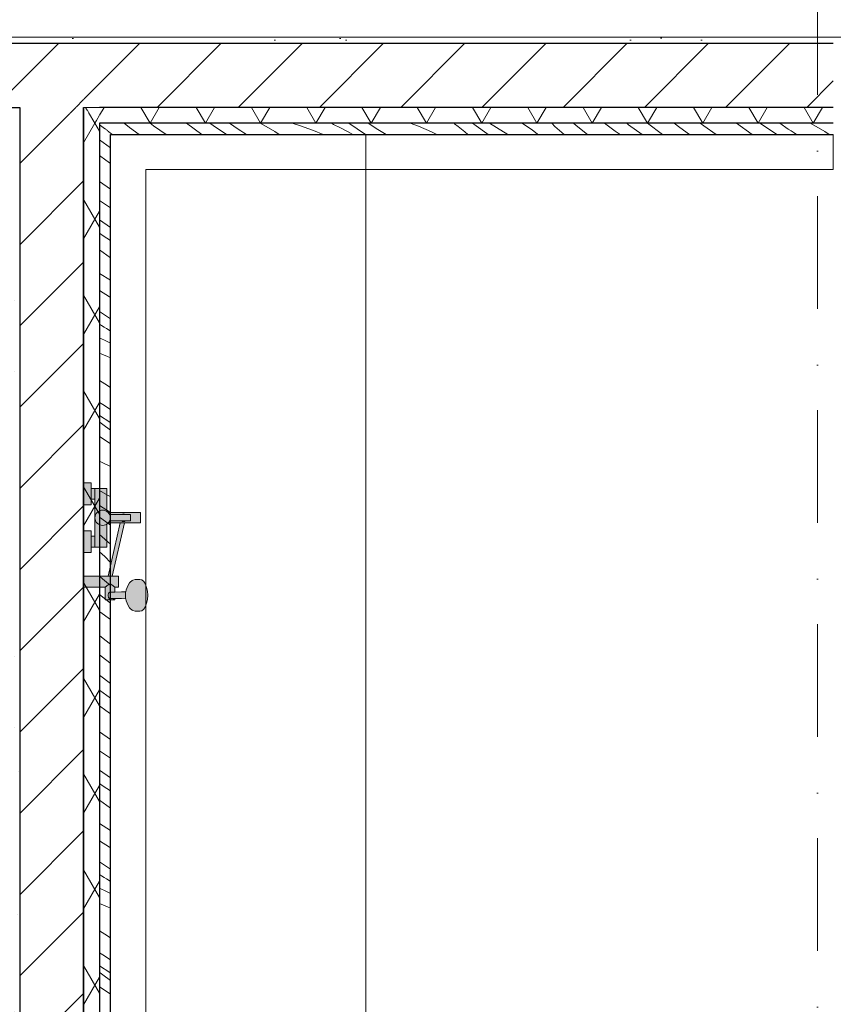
# Model space of a CAD drawing. Header units: millimetres. Extents: x -59761 to 112741, y -57975 to 46221.
# Tile 318 of 421: x 51500 to 54049, y -14610 to -11525. Entities that reach past the tile are written whole.
import ezdxf

# ---------------------------------------------------------------- set-up
doc = ezdxf.new("R2010")
doc.units = ezdxf.units.MM
for name, pattern in [('Wipeout_Contour', [1000, 0, -1000]), ('Штриховая', [564.444447, 282.222223, -282.222223]), ('Штрихпунктирная', [670.277762, 352.777767, -176.388884, 0, -141.111112])]:
    doc.linetypes.add(name, pattern=pattern)
for name, color, linetype in [('Интерьер - конструкции мебели', 7, 'Continuous'), ('Интерьер - Мебель', 7, 'Continuous'), ('Интерьер - Оборудование', 7, 'Continuous'), ('Интерьер - Оборудование бань', 7, 'Continuous'), ('Конструктив - Стены Блок 200 нов', 7, 'Continuous'), ('УЛИЦА_Внутр отделка бань', 7, 'Continuous'), ('Элемент Модели - Зона', 7, 'Continuous'), ('Элемент Модели - Оси', 2, 'Continuous')]:
    doc.layers.add(name, color=color, linetype=linetype)
pattern_1 = [(45, (-45000, -53650), (-111.36932, 111.36932), [0, -105, 0, -157.5]), (110, (-44650, -53650), (148.00159, 53.86817), [0, -77, 0, -133])]
pattern_2 = [(45, (-45000, -54000), (-127.27922, 127.27922), [])]
pattern_3 = [(60, (-45000, -54000), (-129.90381, 75), []), (120, (-45000, -54000), (129.90381, 75), [])]

# ---------------------------------------------------------------- blocks, each defined once
blk = doc.blocks.new('*X632', base_point=(2412685.8, -340475.5))
at = {"layer": 'УЛИЦА_Внутр отделка бань', "color": 7, "linetype": 'Continuous', "lineweight": 5}
blk.add_line((2509470.4, -298356.5), (2509454.2, -298344.3), dxfattribs=at)
blk = doc.blocks.new('*X633', base_point=(2412685.8, -340475.5))
at = {"layer": 'УЛИЦА_Внутр отделка бань', "color": 7, "linetype": 'Continuous', "lineweight": 5}
for p, q in [((2509470.4, -298402.5), (2509435.4, -298377.6)), ((2509455.9, -298441.2), (2509435.4, -298426.6)), ((2509470.4, -298451.5), (2509455.9, -298441.2)), ((2509470.4, -298532), (2509435.4, -298507.8)), ((2509436, -298566.8), (2509435.4, -298566.4)), ((2509470.4, -298590.2), (2509436, -298566.8)), ((2509470, -298651.5), (2509435.4, -298627.6)), ((2509447, -298677.6), (2509435.4, -298669.8)), ((2509470.4, -298651.7), (2509470, -298651.5)), ((2509470.4, -298693.1), (2509447, -298677.6)), ((2509470.4, -298746.5), (2509435.4, -298721.6)), ((2509470.4, -298817.4), (2509435.4, -298795.5)), ((2509467.3, -298868.7), (2509435.4, -298849.7)), ((2509470.4, -298870.7), (2509467.3, -298868.7)), ((2509470.4, -298938.5), (2509435.4, -298914.6)), ((2509441.8, -298958.8), (2509435.4, -298954.8)), ((2509449.7, -298963.8), (2509441.8, -298958.8)), ((2509457.6, -298968.8), (2509449.7, -298963.8)), ((2509465.5, -298973.7), (2509457.6, -298968.8)), ((2509470.4, -298977), (2509465.5, -298973.7)), ((2509435.4, -298997.4), (2509457.5, -299007.7)), ((2509457.5, -299007.7), (2509470.4, -299014)), ((2509435.4, -299045.5), (2509460.5, -299055.7)), ((2509460.5, -299055.7), (2509470.4, -299060.3)), ((2509451.9, -299141.6), (2509435.4, -299131.5)), ((2509470.4, -299152.8), (2509451.9, -299141.6)), ((2509445.7, -299206.8), (2509435.4, -299200.3)), ((2509470.4, -299222), (2509445.7, -299206.8)), ((2509467.6, -299262), (2509435.4, -299241)), ((2509437.3, -299263.2), (2509435.4, -299261.9)), ((2509446, -299269.4), (2509437.3, -299263.2)), ((2509470.4, -299287.3), (2509446, -299269.4)), ((2509470.4, -299263.7), (2509467.6, -299262)), ((2509435.4, -299306.7), (2509453.2, -299317.9)), ((2509453.2, -299317.9), (2509470.4, -299329.9)), ((2509442, -299386.7), (2509435.4, -299383.9)), ((2509470.4, -299400.9), (2509442, -299386.7)), ((2509470.1, -299495.6), (2509435.4, -299475.9)), ((2509470.4, -299495.7), (2509470.1, -299495.6)), ((2509470.4, -299544.5), (2509435.4, -299522.9)), ((2509442.6, -299564.7), (2509435.4, -299559.6)), ((2509470.4, -299584.8), (2509442.6, -299564.7)), ((2509470.4, -299644.5), (2509435.4, -299613.7)), ((2509452.4, -299683), (2509435.4, -299667.9)), ((2509470.4, -299701.1), (2509452.4, -299683)), ((2509445.2, -299752.9), (2509435.4, -299744.4)), ((2509470.4, -299773.6), (2509445.2, -299752.9)), ((2509470.4, -299828.5), (2509435.4, -299801.9)), ((2509436.1, -299856), (2509435.4, -299855.5)), ((2509470.4, -299880.5), (2509436.1, -299856)), ((2509451.8, -299943.5), (2509435.4, -299930.4)), ((2509470.4, -299957.8), (2509451.8, -299943.5)), ((2509445, -299998.2), (2509435.4, -299990.6)), ((2509467.9, -300016.1), (2509445, -299998.2)), ((2509470.4, -300018), (2509467.9, -300016.1)), ((2509470.4, -300080.7), (2509435.4, -300054.4)), ((2509470.4, -300126.7), (2509435.4, -300101.8)), ((2509455.9, -300165.4), (2509435.4, -300150.8)), ((2509470.4, -300175.7), (2509455.9, -300165.4)), ((2509470.4, -300256.2), (2509435.4, -300232)), ((2509436, -300291), (2509435.4, -300290.6)), ((2509470.4, -300314.4), (2509436, -300291)), ((2509470, -300375.7), (2509435.4, -300351.8)), ((2509447, -300401.9), (2509435.4, -300394)), ((2509470.4, -300376), (2509470, -300375.7)), ((2509470.4, -300417.3), (2509447, -300401.9)), ((2509470.4, -300470.7), (2509435.4, -300445.9)), ((2509470.4, -300541.6), (2509435.4, -300519.7)), ((2509467.3, -300592.9), (2509435.4, -300573.9)), ((2509470.4, -300594.9), (2509467.3, -300592.9)), ((2509470.4, -300662.7), (2509435.4, -300638.8)), ((2509441.8, -300683), (2509435.4, -300679)), ((2509449.7, -300688), (2509441.8, -300683)), ((2509457.6, -300693), (2509449.7, -300688)), ((2509465.5, -300697.9), (2509457.6, -300693)), ((2509470.4, -300701.2), (2509465.5, -300697.9)), ((2509435.4, -300721.6), (2509457.5, -300731.9)), ((2509457.5, -300731.9), (2509470.4, -300738.2)), ((2509435.4, -300769.7), (2509460.5, -300779.9)), ((2509460.5, -300779.9), (2509470.4, -300784.5)), ((2509451.9, -300865.8), (2509435.4, -300855.8)), ((2509470.4, -300877), (2509451.9, -300865.8)), ((2509445.7, -300931.1), (2509435.4, -300924.5)), ((2509470.4, -300946.2), (2509445.7, -300931.1)), ((2509467.6, -300986.2), (2509435.4, -300965.2)), ((2509437.3, -300987.4), (2509435.4, -300986.1)), ((2509446, -300993.6), (2509437.3, -300987.4)), ((2509470.4, -300987.9), (2509467.6, -300986.2)), ((2509470.4, -301011.5), (2509446, -300993.6)), ((2509435.4, -301030.9), (2509453.2, -301042.1)), ((2509453.2, -301042.1), (2509470.4, -301054.1))]:
    blk.add_line(p, q, dxfattribs=at)
blk = doc.blocks.new('*X634', base_point=(2412685.8, -340475.5))
at = {"layer": 'УЛИЦА_Внутр отделка бань', "color": 7, "linetype": 'Continuous', "lineweight": 5}
blk.add_line((2509454.2, -298344.3), (2509435.4, -298330.2), dxfattribs=at)
blk = doc.blocks.new('*X635', base_point=(2412685.8, -340475.5))
at = {"layer": 'УЛИЦА_Внутр отделка бань', "color": 7, "linetype": 'Continuous', "lineweight": 5}
for p, q in [((2509529.7, -298338.4), (2509512.5, -298325.5)), ((2509605.2, -298333.6), (2509594.1, -298325.5)), ((2509644.2, -298360.5), (2509605.2, -298333.6)), ((2509756.6, -298360), (2509708.1, -298325.5)), ((2509791.9, -298332.8), (2509781.1, -298325.5)), ((2509833.7, -298360.5), (2509791.9, -298332.8)), ((2509869.7, -298343.4), (2509843, -298325.5)), ((2509943.1, -298326.7), (2509941.1, -298325.5)), ((2509984.6, -298351.4), (2509943.1, -298326.7)), ((2510039.8, -298325.5), (2510062.3, -298332.5)), ((2510062.3, -298332.5), (2510106.6, -298348.3)), ((2510162.6, -298325.5), (2510169.3, -298328.8)), ((2510169.3, -298328.8), (2510191.1, -298339.9)), ((2510269.4, -298360.5), (2510216.7, -298325.5)), ((2510307.8, -298344.7), (2510277.4, -298325.5)), ((2510435.6, -298334.9), (2510408.9, -298325.5)), ((2510548.3, -298326.8), (2510546.6, -298325.5)), ((2510559.1, -298335.2), (2510548.3, -298326.8)), ((2510615.6, -298333.3), (2510604.9, -298325.5)), ((2510649.5, -298357.8), (2510615.6, -298333.3)), ((2510679.5, -298338.9), (2510657.8, -298325.5)), ((2510773.9, -298333.9), (2510760.3, -298325.5)), ((2510791.5, -298346.2), (2510773.9, -298333.9)), ((2510863, -298335.1), (2510853.5, -298325.5)), ((2510928.9, -298332), (2510921.3, -298325.5)), ((2510964.6, -298360.5), (2510928.9, -298332)), ((2511051.9, -298349.9), (2511017.8, -298325.5)), ((2511093.8, -298329.9), (2511087.8, -298325.5)), ((2511135.9, -298360.5), (2511093.8, -298329.9)), ((2511200, -298360.5), (2511153.4, -298325.5)), ((2511253.9, -298338.4), (2511236.7, -298325.5)), ((2511329.4, -298333.6), (2511318.3, -298325.5)), ((2511368.4, -298360.5), (2511329.4, -298333.6)), ((2511480.8, -298360), (2511432.3, -298325.5)), ((2511516.1, -298332.8), (2511505.4, -298325.5)), ((2511557.9, -298360.5), (2511516.1, -298332.8)), ((2511593.9, -298343.4), (2511567.3, -298325.5)), ((2511667.3, -298326.7), (2511665.3, -298325.5)), ((2511708.8, -298351.4), (2511667.3, -298326.7)), ((2509475.8, -298360.5), (2509470.4, -298356.5)), ((2509560.3, -298360.5), (2509529.7, -298338.4)), ((2509757.3, -298360.5), (2509756.6, -298360)), ((2509879, -298349.5), (2509869.7, -298343.4)), ((2509888.3, -298355.6), (2509879, -298349.5)), ((2509895.9, -298360.5), (2509888.3, -298355.6)), ((2509998.2, -298360.5), (2509984.6, -298351.4)), ((2510106.6, -298348.3), (2510136.7, -298360.5)), ((2510191.1, -298339.9), (2510212.8, -298351.4)), ((2510212.8, -298351.4), (2510229.5, -298360.5)), ((2510333.5, -298360.5), (2510307.8, -298344.7)), ((2510476.5, -298352.1), (2510435.6, -298334.9)), ((2510493.2, -298360.5), (2510476.5, -298352.1)), ((2510569.8, -298343.8), (2510559.1, -298335.2)), ((2510580.4, -298352.6), (2510569.8, -298343.8)), ((2510589.8, -298360.5), (2510580.4, -298352.6)), ((2510653.3, -298360.5), (2510649.5, -298357.8)), ((2510715.2, -298360.5), (2510679.5, -298338.9)), ((2510808.4, -298359.4), (2510791.5, -298346.2)), ((2510809.7, -298360.5), (2510808.4, -298359.4)), ((2510884.9, -298354.2), (2510863, -298335.1)), ((2510892.3, -298360.5), (2510884.9, -298354.2)), ((2511066.9, -298360.5), (2511051.9, -298349.9)), ((2511284.5, -298360.5), (2511253.9, -298338.4)), ((2511481.5, -298360.5), (2511480.8, -298360)), ((2511603.2, -298349.5), (2511593.9, -298343.4)), ((2511612.5, -298355.6), (2511603.2, -298349.5)), ((2511620.1, -298360.5), (2511612.5, -298355.6)), ((2511722.4, -298360.5), (2511708.8, -298351.4))]:
    blk.add_line(p, q, dxfattribs=at)

msp = doc.modelspace()

# ---------------------------------------------------------------- linework, layer by layer
at = {"layer": 'Интерьер - конструкции мебели', "color": 7, "linetype": 'Continuous', "lineweight": 15, "flags": 128}
msp.add_lwpolyline([(51894.64, -15985, 0.4142136), (53184.64, -17275), (57914.66, -17275, 0.4142136), (59204.66, -15985), (59204.66, -11995), (58514.66, -11995), (58514.66, -15985, -0.4142136), (57914.66, -16585), (53184.64, -16585, -0.4142136), (52584.64, -15985), (52584.64, -11995), (51894.64, -11995)], format="xyb", close=True, dxfattribs=at)
at = {"layer": 'Интерьер - Оборудование', "color": 7, "linetype": 'Continuous', "lineweight": 5}
for p, q in [((51846.64, -13075.77), (51846.64, -13095.77)), ((51830.8, -13328.77), (51831.4, -13319.64)), ((51831.4, -13319.64), (51831.78, -13317.83)), ((51831.4, -13337.89), (51830.8, -13328.77)), ((51831.78, -13339.71), (51831.4, -13337.89))]:
    msp.add_line(p, q, dxfattribs=at)
for start, end in [(56.40326, 123.59674), (236.40326, 303.59674)]:
    msp.add_arc((51825.04, -13085.77), 11.97, start, end, dxfattribs=at)
at = {"layer": 'Интерьер - Оборудование бань', "color": 7, "linetype": 'Continuous', "lineweight": 15}
for points in [[(54049.49, -11885), (54049.49, -11995), (51894.64, -11995), (51894.64, -15985, 0.4142136), (53184.64, -17275), (57914.66, -17275, 0.4142136), (59204.66, -15985), (59204.66, -11995), (57149.49, -11995), (57149.49, -11885)], [(52584.64, -11885), (52584.64, -15985, 0.4142136), (53184.64, -16585), (57914.66, -16585, 0.4142136), (58514.66, -15985), (58514.66, -11885)]]:
    msp.add_lwpolyline(points, format="xyb", dxfattribs=at)
at = {"layer": 'Элемент Модели - Зона', "color": 253, "linetype": 'Штриховая', "lineweight": 15, "flags": 128}
for points in [[(-8890, -17680), (-3119.74, -17680), (-3119.74, -14858.42), (142.53, -11594.86), (156.67, -11609), (156.67, -11580), (18300, -11580), (18300, -11600), (32399.73, -11600), (32399.73, -11580), (69081.36, -11580), (72316.72, -14823.47), (72320.06, -15158.11), (72320.06, -17695), (72360, -17695), (72360, -19700), (72120, -19700), (72120, -18300), (71700, -18300), (71700, -17900), (63300, -17900), (63300, -18300), (62700, -18300), (62700, -17900), (54320, -17900), (54320, -27030), (62700, -27030), (62700, -26350), (63300, -26350), (63300, -27540), (67380, -27540), (67380, -26630), (67500, -26630), (67500, -27660), (62920, -27660), (62920, -32819.89), (72120, -32819.89), (72120, -27750), (71650, -27750), (71650, -26250), (72120, -26250), (72120, -21200), (72360, -21200), (72360, -33849.94), (72120, -33849.94), (72120, -33059.89), (54320, -33059.89), (54320, -39349.94), (72120, -39349.94), (72120, -36299.94), (71700.06, -36299.94), (71700.06, -35674.44), (72120, -35674.44), (72120, -35349.94), (72360, -35349.94), (72360, -35679.94), (75850, -35679.94), (75850, -16794.88), (75238.88, -16794.88), (75238.88, -9000), (80700, -9000), (80700, -8700), (81300, -8700), (81300, -9000), (87517.1, -9000), (87517.1, -320), (85530, -320), (85530, 300), (84182.9, 300), (81300, 300), (81300, -300), (80700, -300), (80700, 212.5), (79799.78, 212.5), (72300, 212.5), (72300, -300), (71700, -300), (71700, 212.5), (63300, 212.5), (63300, -300), (62700, -300), (62700, 212.5), (54300, 212.5), (54300, -300), (53700, -300), (53700, 212.5), (45650, 212.5), (45650, -300), (45050, -300), (44950, -300), (44950, -5367.2), (32450.06, -5367.2), (32450.06, -200), (32450.06, 7690), (32460.06, 7690), (32460.06, 13850), (29720, 13850), (29720, 5730), (28964.53, 5730), (28964.53, 212), (27300.06, 212), (27300.06, -300), (26700.06, -300), (26700.06, 212), (18300, 212), (18300, -300), (17700, -300), (17700, 212), (16025.03, 212), (16025.03, -7500), (16025.03, -9042.59), (9300, -9042.59), (9300, -9300), (8700, -9300), (8700, -9042.59), (300, -9042.59), (300, -9300), (-300, -9300), (-300, -9042.59), (-8250, -9042.59), (-8250, -9300), (-8850, -9300), (-8850, -9042.59), (-8890, -9042.59)], [(51719.64, -11820), (51719.64, -17450), (59379.66, -17450), (59379.66, -11820)]]:
    msp.add_lwpolyline(points, close=True, dxfattribs=at)

# ---------------------------------------------------------------- next in the draw order: wipeouts: each hides what was drawn before it
at = {"color": 254, "linetype": 'Wipeout_Contour', "lineweight": 0, "ltscale": 10112769.11787049}
msp.add_wipeout([(51699.64, -11600), (54049.49, -11600), (54049.49, -11580), (51699.64, -11580)], dxfattribs=at).dxf.layer = 'Конструктив - Стены Блок 200 нов'
at = {"color": 254, "linetype": 'Wipeout_Contour', "lineweight": 0, "ltscale": 10107371.91274866}
msp.add_wipeout([(51479.64, -11820), (51499.64, -11820), (51499.64, -11800), (51479.64, -11800)], dxfattribs=at).dxf.layer = 'Конструктив - Стены Блок 200 нов'
at = {"color": 254, "linetype": 'Wipeout_Contour', "lineweight": 0, "ltscale": 10112912.62505611}
msp.add_wipeout([(54049.49, -11800), (51719.64, -11800), (51719.64, -11820), (54049.49, -11820)], dxfattribs=at).dxf.layer = 'Конструктив - Стены Блок 200 нов'

# ---------------------------------------------------------------- next in the draw order: hatches: boundary and pattern name
at = {"layer": 'Конструктив - Стены Блок 200 нов', "linetype": 'Continuous', "lineweight": 5}
h = msp.add_hatch(dxfattribs=at)
h.set_pattern_fill('ШТУКАТУРКА__ГИПС_01_000D', color=252, style=0, pattern_type=2)
h.set_pattern_definition(pattern_1)
h.paths.add_polyline_path([(51699.64, -11600), (54049.49, -11600), (54049.49, -11580), (51699.64, -11580)])
h = msp.add_hatch(dxfattribs=at)
h.set_pattern_fill('ШТУКАТУРКА__ГИПС_01_000D', color=252, style=0, pattern_type=2)
h.set_pattern_definition(pattern_1)
h.paths.add_polyline_path([(54049.49, -11800), (51719.64, -11800), (51719.64, -11820), (54049.49, -11820)])

# ---------------------------------------------------------------- next in the draw order: linework, layer by layer
at = {"layer": 'Конструктив - Стены Блок 200 нов', "color": 7, "linetype": 'Continuous', "lineweight": 5, "flags": 128}
msp.add_lwpolyline([(54049.49, -11580), (51699.64, -11580)], dxfattribs=at)

# ---------------------------------------------------------------- next in the draw order: wipeouts: each hides what was drawn before it
at = {"color": 254, "linetype": 'Wipeout_Contour', "lineweight": 0, "ltscale": 10108245.76035945}
msp.add_wipeout([(51699.64, -11820), (51719.64, -11820), (51719.64, -11800), (51699.64, -11800)], dxfattribs=at).dxf.layer = 'Конструктив - Стены Блок 200 нов'

# ---------------------------------------------------------------- next in the draw order: linework, layer by layer
at = {"layer": 'Конструктив - Стены Блок 200 нов', "color": 7, "linetype": 'Continuous', "lineweight": 30, "flags": 128}
msp.add_lwpolyline([(51719.64, -11820), (54049.49, -11820)], dxfattribs=at)

# ---------------------------------------------------------------- next in the draw order: wipeouts: each hides what was drawn before it
at = {"color": 254, "linetype": 'Wipeout_Contour', "lineweight": 0, "ltscale": 12642187.74695475}
msp.add_wipeout([(51699.64, -11800), (54049.49, -11800), (54049.49, -11660), (54049.49, -11600), (51699.64, -11600)], dxfattribs=at).dxf.layer = 'Конструктив - Стены Блок 200 нов'

# ---------------------------------------------------------------- next in the draw order: hatches: boundary and pattern name
at = {"layer": 'Конструктив - Стены Блок 200 нов', "linetype": 'Continuous', "lineweight": 5}
h = msp.add_hatch(dxfattribs=at)
h.set_pattern_fill('БЛОКИ_БЕТОННЫЕ_ЭФФЕКТИВН_2D', style=0, pattern_type=2)
h.set_pattern_definition(pattern_2)
h.paths.add_polyline_path([(51699.64, -11800), (54049.49, -11800), (54049.49, -11660), (54049.49, -11600), (51699.64, -11600)])

# ---------------------------------------------------------------- next in the draw order: linework, layer by layer
at = {"layer": 'Конструктив - Стены Блок 200 нов', "color": 7, "linetype": 'Continuous', "lineweight": 30}
for p, q in [((54049.49, -11600), (51699.64, -11600)), ((51699.64, -11800), (54049.49, -11800))]:
    msp.add_line(p, q, dxfattribs=at)

# ---------------------------------------------------------------- next in the draw order: wipeouts: each hides what was drawn before it
at = {"color": 254, "linetype": 'Wipeout_Contour', "lineweight": 0, "ltscale": 10104220.23381091}
msp.add_wipeout([(49745, -11600), (51699.64, -11600), (51699.64, -11580), (49745, -11580)], dxfattribs=at).dxf.layer = 'Конструктив - Стены Блок 200 нов'

# ---------------------------------------------------------------- next in the draw order: hatches: boundary and pattern name
at = {"layer": 'Конструктив - Стены Блок 200 нов', "linetype": 'Continuous', "lineweight": 5}
h = msp.add_hatch(dxfattribs=at)
h.set_pattern_fill('ШТУКАТУРКА__ГИПС_01_000D', color=252, style=0, pattern_type=2)
h.set_pattern_definition(pattern_1)
h.paths.add_polyline_path([(49745, -11600), (51699.64, -11600), (51699.64, -11580), (49745, -11580)])

# ---------------------------------------------------------------- next in the draw order: linework, layer by layer
at = {"layer": 'Конструктив - Стены Блок 200 нов', "color": 7, "linetype": 'Continuous', "lineweight": 5, "flags": 128}
msp.add_lwpolyline([(51699.64, -11580), (49745, -11580)], dxfattribs=at)

# ---------------------------------------------------------------- next in the draw order: wipeouts: each hides what was drawn before it
at = {"color": 254, "linetype": 'Wipeout_Contour', "lineweight": 0, "ltscale": 10107756.91540405}
msp.add_wipeout([(51499.64, -11800), (51699.64, -11800), (51699.64, -11600), (51499.64, -11600)], dxfattribs=at).dxf.layer = 'Конструктив - Стены Блок 200 нов'

# ---------------------------------------------------------------- next in the draw order: hatches: boundary and pattern name
at = {"layer": 'Конструктив - Стены Блок 200 нов', "linetype": 'Continuous', "lineweight": 5}
h = msp.add_hatch(dxfattribs=at)
h.set_pattern_fill('БЛОКИ_БЕТОННЫЕ_ЭФФЕКТИВН_2D', style=0, pattern_type=2)
h.set_pattern_definition(pattern_2)
h.paths.add_polyline_path([(51499.64, -11600), (49745, -11600), (49745, -11660), (49745, -11800), (51499.64, -11800)])
h = msp.add_hatch(dxfattribs=at)
h.set_pattern_fill('БЛОКИ_БЕТОННЫЕ_ЭФФЕКТИВН_2D', style=0, pattern_type=2)
h.set_pattern_definition(pattern_2)
h.paths.add_polyline_path([(51499.64, -11800), (51699.64, -11800), (51699.64, -11600), (51499.64, -11600)])

# ---------------------------------------------------------------- next in the draw order: linework, layer by layer
at = {"layer": 'Конструктив - Стены Блок 200 нов', "color": 7, "linetype": 'Continuous', "lineweight": 30}
for p, q in [((51499.64, -11600), (49745, -11600)), ((51699.64, -11600), (51499.64, -11600)), ((49745, -11800), (51499.64, -11800)), ((51499.64, -11800), (51499.64, -11820)), ((51699.64, -11820), (51699.64, -11800))]:
    msp.add_line(p, q, dxfattribs=at)

# ---------------------------------------------------------------- next in the draw order: wipeouts: each hides what was drawn before it
at = {"color": 254, "linetype": 'Wipeout_Contour', "lineweight": 0, "ltscale": 10107808.83653814}
msp.add_wipeout([(51499.64, -11820), (51699.64, -11820), (51699.64, -11800), (51499.64, -11800)], dxfattribs=at).dxf.layer = 'Конструктив - Стены Блок 200 нов'

# ---------------------------------------------------------------- next in the draw order: hatches: boundary and pattern name
at = {"layer": 'Конструктив - Стены Блок 200 нов', "linetype": 'Continuous', "lineweight": 5}
h = msp.add_hatch(dxfattribs=at)
h.set_pattern_fill('БЛОКИ_БЕТОННЫЕ_ЭФФЕКТИВН_2D', style=0, pattern_type=2)
h.set_pattern_definition(pattern_2)
h.paths.add_polyline_path([(51499.64, -11820), (51699.64, -11820), (51699.64, -11800), (51499.64, -11800)])

# ---------------------------------------------------------------- next in the draw order: wipeouts: each hides what was drawn before it
at = {"color": 254, "linetype": 'Wipeout_Contour', "lineweight": 0, "ltscale": 10108718.25088769}
msp.add_wipeout([(51479.64, -11820), (51479.64, -17450), (51499.64, -17450), (51499.64, -11820)], dxfattribs=at).dxf.layer = 'Конструктив - Стены Блок 200 нов'
at = {"color": 254, "linetype": 'Wipeout_Contour', "lineweight": 0, "ltscale": 10109591.98213977}
msp.add_wipeout([(51719.64, -17450), (51719.64, -11820), (51699.64, -11820), (51699.64, -17450)], dxfattribs=at).dxf.layer = 'Конструктив - Стены Блок 200 нов'

# ---------------------------------------------------------------- next in the draw order: hatches: boundary and pattern name
at = {"layer": 'Конструктив - Стены Блок 200 нов', "linetype": 'Continuous', "lineweight": 5}
h = msp.add_hatch(dxfattribs=at)
h.set_pattern_fill('ШТУКАТУРКА__ГИПС_01_000D', color=252, style=0, pattern_type=2)
h.set_pattern_definition(pattern_1)
h.paths.add_polyline_path([(51479.64, -11820), (51479.64, -17450), (51499.64, -17450), (51499.64, -11820)])
h = msp.add_hatch(dxfattribs=at)
h.set_pattern_fill('ШТУКАТУРКА__ГИПС_01_000D', color=252, style=0, pattern_type=2)
h.set_pattern_definition(pattern_1)
h.paths.add_polyline_path([(51719.64, -17450), (51719.64, -11820), (51699.64, -11820), (51699.64, -17450)])

# ---------------------------------------------------------------- next in the draw order: linework, layer by layer
at = {"layer": 'Интерьер - Мебель', "color": 7, "linetype": 'Continuous', "lineweight": 15}
msp.add_lwpolyline([(54049.49, -11820), (51719.64, -11820), (51719.64, -17680), (59379.66, -17680), (59379.66, -11820), (57149.49, -11820), (57149.49, -11905)], dxfattribs=at)
at = {"layer": 'Конструктив - Стены Блок 200 нов', "color": 7, "linetype": 'Continuous', "lineweight": 5, "flags": 128}
msp.add_lwpolyline([(51719.64, -17450), (51719.64, -11820)], dxfattribs=at)

# ---------------------------------------------------------------- next in the draw order: wipeouts: each hides what was drawn before it
at = {"color": 254, "linetype": 'Wipeout_Contour', "lineweight": 0, "ltscale": 10109155.11649744}
msp.add_wipeout([(51699.64, -17450), (51699.64, -11820), (51499.64, -11820), (51499.64, -17450)], dxfattribs=at).dxf.layer = 'Конструктив - Стены Блок 200 нов'

# ---------------------------------------------------------------- next in the draw order: hatches: boundary and pattern name
at = {"layer": 'Конструктив - Стены Блок 200 нов', "linetype": 'Continuous', "lineweight": 5}
h = msp.add_hatch(dxfattribs=at)
h.set_pattern_fill('БЛОКИ_БЕТОННЫЕ_ЭФФЕКТИВН_2D', style=0, pattern_type=2)
h.set_pattern_definition(pattern_2)
h.paths.add_polyline_path([(51699.64, -17450), (51699.64, -11820), (51499.64, -11820), (51499.64, -17450)])

# ---------------------------------------------------------------- next in the draw order: linework, layer by layer
at = {"layer": 'Конструктив - Стены Блок 200 нов', "color": 7, "linetype": 'Continuous', "lineweight": 30}
for p, q in [((51499.64, -11800), (51499.64, -11820)), ((51699.64, -11820), (51699.64, -11800)), ((51499.64, -11820), (51499.64, -17450)), ((51699.64, -17450), (51699.64, -11820))]:
    msp.add_line(p, q, dxfattribs=at)

# ---------------------------------------------------------------- next in the draw order: wipeouts: each hides what was drawn before it
at = {"color": 254, "linetype": 'Wipeout_Contour', "lineweight": 0, "ltscale": 7581255.636359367}
msp.add_wipeout([(51699.64, -11800), (51749.64, -11850), (51749.64, -11800)], dxfattribs=at).dxf.layer = 'УЛИЦА_Внутр отделка бань'

# ---------------------------------------------------------------- next in the draw order: hatches: boundary and pattern name
at = {"layer": 'УЛИЦА_Внутр отделка бань', "linetype": 'Continuous', "lineweight": 5}
h = msp.add_hatch(dxfattribs=at)
h.set_pattern_fill('ИЗОЛЯЦИЯ_02_000D', style=0, pattern_type=2)
h.set_pattern_definition(pattern_3)
h.paths.add_polyline_path([(51699.64, -11800), (51749.64, -11850), (51749.64, -11800)])

# ---------------------------------------------------------------- next in the draw order: wipeouts: each hides what was drawn before it
at = {"color": 254, "linetype": 'Wipeout_Contour', "lineweight": 0, "ltscale": 7581390.733376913}
msp.add_wipeout([(51749.64, -11850), (51784.64, -11885), (51784.64, -11850)], dxfattribs=at).dxf.layer = 'УЛИЦА_Внутр отделка бань'

# ---------------------------------------------------------------- next in the draw order: block references
at = {"layer": 'УЛИЦА_Внутр отделка бань', "color": 7, "lineweight": 30}
msp.add_blockref('*X632', (-45000, -54000), dxfattribs=at)

# ---------------------------------------------------------------- next in the draw order: wipeouts: each hides what was drawn before it
at = {"color": 254, "linetype": 'Wipeout_Contour', "lineweight": 0, "ltscale": 10109651.42372605}
msp.add_wipeout([(51699.64, -17420), (51749.64, -17420), (51749.64, -11850), (51699.64, -11850)], dxfattribs=at).dxf.layer = 'УЛИЦА_Внутр отделка бань'

# ---------------------------------------------------------------- next in the draw order: hatches: boundary and pattern name
at = {"layer": 'УЛИЦА_Внутр отделка бань', "linetype": 'Continuous', "lineweight": 5}
h = msp.add_hatch(dxfattribs=at)
h.set_pattern_fill('ИЗОЛЯЦИЯ_02_000D', style=0, pattern_type=2)
h.set_pattern_definition(pattern_3)
h.paths.add_polyline_path([(51699.64, -17420), (51749.64, -17420), (51749.64, -11850), (51699.64, -11850)])

# ---------------------------------------------------------------- next in the draw order: linework, layer by layer
at = {"layer": 'Интерьер - Оборудование', "color": 7, "linetype": 'Continuous', "lineweight": 5}
for p, q in [((51723.64, -13027.77), (51723.64, -12993.77)), ((51723.64, -13143.77), (51723.64, -13177.77))]:
    msp.add_line(p, q, dxfattribs=at)

# ---------------------------------------------------------------- next in the draw order: wipeouts: each hides what was drawn before it
at = {"color": 254, "linetype": 'Wipeout_Contour', "lineweight": 0, "ltscale": 7581212.999061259}
msp.add_wipeout([(51699.64, -11850), (51749.64, -11850), (51699.64, -11800)], dxfattribs=at).dxf.layer = 'УЛИЦА_Внутр отделка бань'
at = {"color": 254, "linetype": 'Wipeout_Contour', "lineweight": 0, "ltscale": 10109820.06171931}
msp.add_wipeout([(51749.64, -17385), (51784.64, -17385), (51784.64, -11885), (51749.64, -11885)], dxfattribs=at).dxf.layer = 'УЛИЦА_Внутр отделка бань'

# ---------------------------------------------------------------- next in the draw order: hatches: boundary and pattern name
at = {"layer": 'Интерьер - Оборудование', "linetype": 'Continuous', "lineweight": 0}
for points in [[(51878.34, -13069.58), (51777.36, -13069.58, 0.0646403), (51772.64, -13065.59), (51772.64, -12993.77), (51723.64, -12993.77), (51723.64, -12976.77), (51699.64, -12976.77), (51699.64, -13044.77), (51723.64, -13044.77), (51723.64, -13027.77), (51735.64, -13027.77), (51735.64, -13143.77), (51723.64, -13143.77), (51723.64, -13126.77), (51699.64, -13126.77), (51699.64, -13194.77), (51723.64, -13194.77), (51723.64, -13177.77), (51772.64, -13177.77), (51772.64, -13105.94, 0.0646403), (51777.36, -13101.95), (51814.59, -13101.95), (51827.92, -13101.95), (51878.34, -13101.95)], [(51789.96, -13268.77), (51827.92, -13101.95), (51814.59, -13101.95), (51776.63, -13268.77)], [(51897.4, -13303.77), (51893.43, -13293.41), (51888.25, -13285.47), (51882.22, -13280.47), (51875.75, -13278.77), (51864.49, -13278.77), (51861.13, -13279.28), (51854.73, -13280.96), (51851.79, -13282.41), (51846, -13287.21), (51843.91, -13289.27), (51839.18, -13296.52), (51835.96, -13303.84), (51833.16, -13311.14), (51831.78, -13317.83), (51818.57, -13318.27), (51797.58, -13318.57), (51797.58, -13302.77), (51809.64, -13302.77), (51809.64, -13268.77), (51699.64, -13268.77), (51699.64, -13302.77), (51767.7, -13302.77), (51767.7, -13342.77), (51780.58, -13342.77), (51780.58, -13338.77), (51784.01, -13338.77), (51784.7, -13338.78), (51784.7, -13342.77), (51797.58, -13342.77), (51797.58, -13338.96), (51818.57, -13339.27), (51831.78, -13339.71), (51833.16, -13346.39), (51835.96, -13353.69), (51839.18, -13361.02), (51843.91, -13368.26), (51846, -13370.33), (51851.79, -13375.12), (51854.73, -13376.57), (51861.13, -13378.26), (51864.49, -13378.77), (51875.75, -13378.77), (51882.22, -13377.06), (51888.25, -13372.07), (51893.43, -13364.12), (51897.4, -13353.77), (51899.9, -13341.71), (51900.75, -13328.77), (51899.9, -13315.83)]]:
    msp.add_hatch(color=255, dxfattribs=at).paths.add_polyline_path(points)
at = {"layer": 'УЛИЦА_Внутр отделка бань', "linetype": 'Continuous', "lineweight": 5}
h = msp.add_hatch(dxfattribs=at)
h.set_pattern_fill('ИЗОЛЯЦИЯ_02_000D', style=0, pattern_type=2)
h.set_pattern_definition(pattern_3)
h.paths.add_polyline_path([(51699.64, -11850), (51749.64, -11850), (51699.64, -11800)])

# ---------------------------------------------------------------- next in the draw order: linework, layer by layer
at = {"layer": 'Интерьер - Оборудование', "color": 7, "linetype": 'Continuous', "lineweight": 5}
for p, q in [((51735.64, -13027.77), (51735.64, -12993.77)), ((51781.46, -13075.77), (51846.64, -13075.77)), ((51846.64, -13095.77), (51781.46, -13095.77)), ((51735.64, -13143.77), (51735.64, -13177.77)), ((51788.19, -13295.61), (51797.58, -13302.77)), ((51776.51, -13295.74), (51767.7, -13302.77)), ((51777.43, -13325.77), (51777.66, -13323.96)), ((51777.43, -13331.77), (51777.43, -13325.77)), ((51777.66, -13323.96), (51778.32, -13322.27)), ((51778.32, -13322.27), (51779.36, -13320.82)), ((51779.36, -13320.82), (51780.72, -13319.71)), ((51780.72, -13319.71), (51782.31, -13319.01)), ((51782.31, -13319.01), (51784.01, -13318.77)), ((51784.01, -13318.77), (51797.58, -13318.57)), ((51777.66, -13333.58), (51777.43, -13331.77)), ((51778.32, -13335.27), (51777.66, -13333.58)), ((51779.36, -13336.72), (51778.32, -13335.27)), ((51780.72, -13337.83), (51779.36, -13336.72)), ((51780.58, -13337.71), (51780.58, -13338.77)), ((51782.31, -13338.53), (51780.72, -13337.83)), ((51784.01, -13338.77), (51782.31, -13338.53)), ((51784.01, -13338.77), (51797.58, -13338.96)), ((51793.73, -13338.91), (51793.73, -13342.77))]:
    msp.add_line(p, q, dxfattribs=at)
at = {"layer": 'Интерьер - Оборудование', "color": 7, "linetype": 'Continuous', "lineweight": 5, "flags": 128}
msp.add_lwpolyline([(51878.34, -13069.58), (51878.34, -13101.95), (51827.92, -13101.95), (51814.59, -13101.95), (51777.36, -13101.95, -0.0646403), (51772.64, -13105.94), (51772.64, -13177.77), (51723.64, -13177.77), (51723.64, -13194.77), (51699.64, -13194.77), (51699.64, -13126.77), (51723.64, -13126.77), (51723.64, -13143.77), (51735.64, -13143.77), (51735.64, -13027.77), (51723.64, -13027.77), (51723.64, -13044.77), (51699.64, -13044.77), (51699.64, -12976.77), (51723.64, -12976.77), (51723.64, -12993.77), (51772.64, -12993.77), (51772.64, -13065.59, -0.0646403), (51777.36, -13069.58)], format="xyb", close=True, dxfattribs=at)
for points in [[(51789.96, -13268.77), (51776.63, -13268.77), (51814.59, -13101.95), (51827.92, -13101.95)], [(51897.4, -13303.77), (51899.9, -13315.83), (51900.75, -13328.77), (51899.9, -13341.71), (51897.4, -13353.77), (51893.43, -13364.12), (51888.25, -13372.07), (51882.22, -13377.06), (51875.75, -13378.77), (51864.49, -13378.77), (51861.13, -13378.26), (51854.73, -13376.57), (51851.79, -13375.12), (51846, -13370.33), (51843.91, -13368.26), (51839.18, -13361.02), (51835.96, -13353.69), (51833.16, -13346.39), (51831.78, -13339.71), (51818.57, -13339.27), (51797.58, -13338.96), (51797.58, -13342.77), (51784.7, -13342.77), (51784.7, -13338.78), (51784.01, -13338.77), (51780.58, -13338.77), (51780.58, -13342.77), (51767.7, -13342.77), (51767.7, -13302.77), (51699.64, -13302.77), (51699.64, -13268.77), (51809.64, -13268.77), (51809.64, -13302.77), (51797.58, -13302.77), (51797.58, -13318.57), (51818.57, -13318.27), (51831.78, -13317.83), (51833.16, -13311.14), (51835.96, -13303.84), (51839.18, -13296.52), (51843.91, -13289.27), (51846, -13287.21), (51851.79, -13282.41), (51854.73, -13280.96), (51861.13, -13279.28), (51864.49, -13278.77), (51875.75, -13278.77), (51882.22, -13280.47), (51888.25, -13285.47), (51893.43, -13293.41)]]:
    msp.add_lwpolyline(points, close=True, dxfattribs=at)
at = {"layer": 'Интерьер - Оборудование', "color": 7, "linetype": 'Continuous', "lineweight": 5}
msp.add_circle((51759.64, -13085.77), 24, dxfattribs=at)
msp.add_arc((51782.43, -13303.17), 9.5, 52.70279, 128.57772, dxfattribs=at)
at = {"layer": 'УЛИЦА_Внутр отделка бань', "color": 7, "linetype": 'Continuous', "lineweight": 5, "flags": 128}
msp.add_lwpolyline([(51699.64, -11800), (51749.64, -11800)], dxfattribs=at)
at = {"layer": 'УЛИЦА_Внутр отделка бань', "color": 7, "linetype": 'Continuous', "lineweight": 30, "flags": 128}
msp.add_lwpolyline([(51699.64, -11800), (51699.64, -17420)], dxfattribs=at)

# ---------------------------------------------------------------- next in the draw order: block references
at = {"layer": 'УЛИЦА_Внутр отделка бань', "color": 7, "lineweight": 30}
msp.add_blockref('*X633', (-45000, -54000), dxfattribs=at)

# ---------------------------------------------------------------- next in the draw order: wipeouts: each hides what was drawn before it
at = {"color": 254, "linetype": 'Wipeout_Contour', "lineweight": 0, "ltscale": 7581361.22116842}
msp.add_wipeout([(51749.64, -11885), (51784.64, -11885), (51749.64, -11850)], dxfattribs=at).dxf.layer = 'УЛИЦА_Внутр отделка бань'

# ---------------------------------------------------------------- next in the draw order: linework, layer by layer
at = {"layer": 'УЛИЦА_Внутр отделка бань', "color": 7, "linetype": 'Continuous', "lineweight": 30}
for p, q in [((51784.64, -11850), (51749.64, -11850)), ((51749.64, -11850), (51749.64, -11885)), ((51749.64, -11885), (51749.64, -17385))]:
    msp.add_line(p, q, dxfattribs=at)
at = {"layer": 'УЛИЦА_Внутр отделка бань', "color": 7, "linetype": 'Continuous', "lineweight": 30, "flags": 128}
msp.add_lwpolyline([(51784.64, -17385), (51784.64, -11885)], dxfattribs=at)

# ---------------------------------------------------------------- next in the draw order: block references
at = {"layer": 'УЛИЦА_Внутр отделка бань', "color": 7, "lineweight": 30}
msp.add_blockref('*X634', (-45000, -54000), dxfattribs=at)

# ---------------------------------------------------------------- next in the draw order: wipeouts: each hides what was drawn before it
at = {"color": 254, "linetype": 'Wipeout_Contour', "lineweight": 0, "ltscale": 10112979.28508968}
msp.add_wipeout([(51749.64, -11800), (51749.64, -11850), (54049.49, -11850), (54049.49, -11800)], dxfattribs=at).dxf.layer = 'УЛИЦА_Внутр отделка бань'

# ---------------------------------------------------------------- next in the draw order: hatches: boundary and pattern name
at = {"layer": 'УЛИЦА_Внутр отделка бань', "linetype": 'Continuous', "lineweight": 5}
h = msp.add_hatch(dxfattribs=at)
h.set_pattern_fill('ИЗОЛЯЦИЯ_02_000D', style=0, pattern_type=2)
h.set_pattern_definition(pattern_3)
h.paths.add_polyline_path([(51749.64, -11800), (51749.64, -11850), (54049.49, -11850), (54049.49, -11800)])

# ---------------------------------------------------------------- next in the draw order: linework, layer by layer
at = {"layer": 'УЛИЦА_Внутр отделка бань', "color": 7, "linetype": 'Continuous', "lineweight": 30, "flags": 128}
msp.add_lwpolyline([(54049.49, -11800), (51749.64, -11800)], dxfattribs=at)

# ---------------------------------------------------------------- next in the draw order: wipeouts: each hides what was drawn before it
at = {"color": 254, "linetype": 'Wipeout_Contour', "lineweight": 0, "ltscale": 10113068.85455574}
msp.add_wipeout([(51784.64, -11850), (51784.64, -11885), (54049.49, -11885), (54049.49, -11850)], dxfattribs=at).dxf.layer = 'УЛИЦА_Внутр отделка бань'

# ---------------------------------------------------------------- next in the draw order: linework, layer by layer
at = {"layer": 'УЛИЦА_Внутр отделка бань', "color": 7, "linetype": 'Continuous', "lineweight": 30}
for p, q in [((51784.64, -11850), (51749.64, -11850)), ((54049.49, -11850), (51784.64, -11850))]:
    msp.add_line(p, q, dxfattribs=at)
at = {"layer": 'УЛИЦА_Внутр отделка бань', "color": 7, "linetype": 'Continuous', "lineweight": 30, "flags": 128}
msp.add_lwpolyline([(51784.64, -11885), (54049.49, -11885)], dxfattribs=at)
at = {"layer": 'Элемент Модели - Оси', "color": 7, "linetype": 'Штрихпунктирная', "lineweight": 15}
msp.add_line((54000, 38200), (54000, -55975), dxfattribs=at)

# ---------------------------------------------------------------- next in the draw order: block references
at = {"layer": 'УЛИЦА_Внутр отделка бань', "color": 7, "lineweight": 30}
msp.add_blockref('*X635', (-45000, -54000), dxfattribs=at)

doc.saveas('drawing.dxf')
